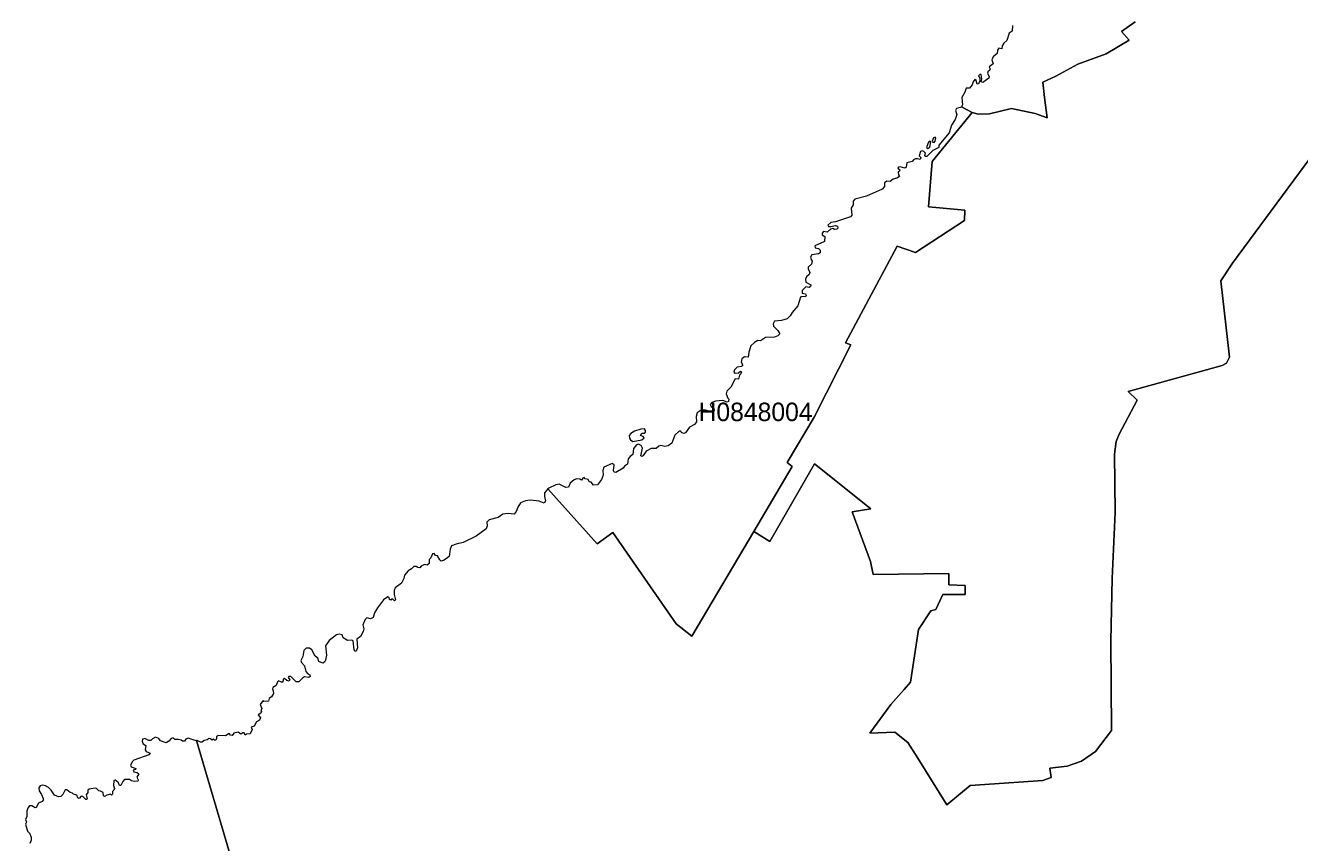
# Model space of a CAD drawing. Extents: x 369010 to 739155, y 6377141 to 6616555.
# Drawn here: x 528664 to 535559, y 6457319 to 6461739 of the extents above; entities that cross this region are included whole.
import ezdxf
from ezdxf.enums import TextEntityAlignment as Align

# ---------------------------------------------------------------- set-up
doc = ezdxf.new("R2010")
doc.units = 0
doc.header["$LTSCALE"] = 40
doc.layers.add('1', color=7, linetype='Continuous', lineweight=13)
doc.layers.add('2', color=7, linetype='Continuous')

msp = doc.modelspace()

# ---------------------------------------------------------------- linework, layer by layer
at = {"layer": '1'}
for points in [[(534669.12, 6461759.38), (534596.46, 6461706.91), (534637.34, 6461660.07), (534512.38, 6461585.93), (534359.62, 6461530.48), (534241.12, 6461463.79), (534170.78, 6461431.68), (534179.39, 6461348.43), (534192.79, 6461239.69), (534127.75, 6461263.03), (534001.31, 6461290.5), (533881.32, 6461261.54), (533819.25, 6461258.89), (533786.81, 6461268.16), (533570.33, 6461002.19), (533551.47, 6460757.25), (533747.26, 6460739.71), (533746.6, 6460683.43), (533481.79, 6460511.48), (533381.99, 6460545.24), (533102.45, 6460021.91), (533130.92, 6460011.49), (532933.47, 6459619.41), (532785.68, 6459374.3), (532813.98, 6459353.11), (532605.61, 6459001.09), (532692, 6458947.3), (532934.47, 6459367.68), (533239.33, 6459124.55), (533137.38, 6459107.17), (533237.34, 6458838.89), (533251.9, 6458768.22), (533660.7, 6458773.35), (533660.7, 6458713.61), (533750.57, 6458709.8), (533748.91, 6458660.15), (533628.26, 6458660.31), (533590.69, 6458579.55), (533564.21, 6458572.93), (533498.01, 6458471.47), (533454.32, 6458186.48), (533419.73, 6458145.76), (533346.74, 6458064.83), (533233.53, 6457910.25), (533368.42, 6457916.37), (533440.08, 6457859.27), (533494.37, 6457774.87), (533650.44, 6457522.47), (533777.21, 6457626.91), (534170.45, 6457655.04), (534214.97, 6457669.61), (534208.19, 6457720.25), (534300.87, 6457732.33), (534378.82, 6457759.14), (534454.46, 6457810.45), (534542.17, 6457924.98)], [(534005.78, 6461739.02), (534003.62, 6461707.57), (533987.07, 6461696.81), (533975.98, 6461658.25), (533958.28, 6461644.02), (533950.33, 6461629.45), (533948.01, 6461613.4), (533932.13, 6461616.05), (533924.18, 6461604.96), (533923.19, 6461586.42), (533901.84, 6461569.87), (533894.89, 6461553.49), (533900.51, 6461532.14), (533879.66, 6461514.93), (533885.45, 6461503.84), (533880.99, 6461495.73), (533874.37, 6461491.76), (533870.89, 6461481.49), (533879.66, 6461461.96), (533877.01, 6461453.19), (533845.57, 6461429.69), (533836.63, 6461433.17), (533839.77, 6461448.72), (533836.3, 6461473.05), (533830.01, 6461474.54), (533821.57, 6461466.93), (533829.51, 6461454.52), (533828.69, 6461439.79), (533822.07, 6461423.4), (533814.95, 6461422.08), (533808.66, 6461442.1), (533801.21, 6461446.9), (533792.28, 6461433.99), (533788.3, 6461418.11), (533772.75, 6461400.4), (533755.86, 6461399.07), (533747.92, 6461377.72), (533731.04, 6461350.08), (533734.51, 6461310.2), (533730.21, 6461298.61), (533786.81, 6461268.16), (533819.25, 6461258.89), (533881.32, 6461261.54), (534001.31, 6461290.5), (534127.75, 6461263.03), (534192.79, 6461239.69), (534179.39, 6461348.43), (534170.78, 6461431.68), (534241.12, 6461463.79), (534359.62, 6461530.48), (534512.38, 6461585.93), (534637.34, 6461660.07), (534596.46, 6461706.91), (534669.12, 6461759.38)], [(531681.44, 6459290.22), (531673.49, 6459279.13), (531664.22, 6459284.76), (531648.67, 6459285.75), (531633.94, 6459280.46), (531612.75, 6459262.58), (531602.49, 6459241.4), (531589.09, 6459240.07), (531552.67, 6459256.46), (531534.97, 6459254.14), (531496.9, 6459236.43), (531491.93, 6459231.3), (531757.57, 6458935.05), (531842.31, 6458995.29), (532186.22, 6458500.93), (532270.8, 6458435.39), (532605.61, 6459001.09), (532813.98, 6459353.11), (532785.68, 6459374.3), (532933.47, 6459619.41), (533130.92, 6460011.49), (533102.45, 6460021.91), (533381.99, 6460545.24), (533481.79, 6460511.48), (533746.6, 6460683.43), (533747.26, 6460739.71), (533551.47, 6460757.25), (533570.33, 6461002.19), (533786.81, 6461268.16), (533730.21, 6461298.61)], [(533730.21, 6461298.61), (533729.71, 6461297.29), (533702.24, 6461289.34), (533697.77, 6461278.26), (533705.22, 6461256.41), (533696.45, 6461230.76), (533675.93, 6461200.14), (533663.51, 6461158.76), (533608.07, 6461090.9), (533608.07, 6461078.82), (533575.63, 6461062.44), (533541.87, 6461030), (533533.43, 6461029.17), (533531.28, 6461035.79), (533534.42, 6461047.87), (533526.81, 6461057.97), (533516.55, 6461061.11), (533508.6, 6461056.31), (533501.48, 6461033.14), (533509.43, 6461023.88), (533505.46, 6461014.11), (533494.37, 6461018.08), (533480.13, 6461018.08), (533469.54, 6461012.29), (533462.92, 6461003.85), (533434.46, 6460996.4), (533431.31, 6460971.91), (533422.87, 6460966.61), (533397.22, 6460974.56), (533389.27, 6460972.73), (533386.13, 6460966.61), (533396.22, 6460957.67), (533394.07, 6460950.56), (533386.96, 6460947.08), (533388.78, 6460931.03), (533393.58, 6460921.26), (533380.83, 6460912.49), (533359.48, 6460908.02), (533344.42, 6460894.62), (533325.72, 6460896.44), (533313.31, 6460887.5), (533312.48, 6460867.64), (533301.39, 6460853.74), (533216.16, 6460815.18), (533153.1, 6460799.62), (533143.66, 6460788.53), (533143.33, 6460769), (533132.25, 6460750.3), (533135.72, 6460712.56), (533129.1, 6460703.29), (533047.84, 6460677.48), (533023.34, 6460672.68), (533006.63, 6460657.95), (533010.6, 6460651.82), (533022.52, 6460650.5), (533048.33, 6460656.29), (533058.93, 6460652.65), (533061.08, 6460641.56), (533054.46, 6460636.76), (533042.05, 6460635.44), (533032.78, 6460641.23), (533021.69, 6460637.59), (533002.99, 6460620.71), (532983.46, 6460623.85), (532975.51, 6460615.41), (532975.51, 6460606.14), (532991.07, 6460597.21), (532987.93, 6460570.56), (532936.45, 6460547.06), (532937.28, 6460536.8), (532956.31, 6460531.5), (532965.75, 6460523.06), (532964.76, 6460509.65), (532955.98, 6460503.03), (532920.07, 6460498.57), (532913.28, 6460486.15), (532916.43, 6460472.42), (532921.72, 6460464.47), (532918.25, 6460448.42), (532900.04, 6460431.21), (532899.55, 6460423.1), (532908.81, 6460403.24), (532904.84, 6460391.15), (532890.28, 6460378.74), (532885.31, 6460366.33), (532887.96, 6460349.45), (532914.28, 6460334.88), (532912.95, 6460326.77), (532904.84, 6460321.97), (532886.64, 6460325.45), (532868.1, 6460305.59), (532867.11, 6460290.36), (532885.31, 6460287.38), (532889.78, 6460279.27), (532885.81, 6460270.5), (532865.78, 6460273.48), (532858.34, 6460269.51), (532844.1, 6460222.01), (532812.99, 6460185.6), (532803.22, 6460167.89)], [(535736.95, 6461185.41), (535196.41, 6460452.22), (535133.52, 6460356.89), (535180.19, 6459943.8), (535164.14, 6459912.35), (535140.47, 6459899.94), (534631.05, 6459758.43), (534679.71, 6459712.26), (534583.88, 6459528.05), (534567.33, 6459488.99), (534557.4, 6459418.82), (534561.21, 6459103.86), (534544.66, 6458746.71), (534537.21, 6458410.24), (534542.17, 6457924.98), (534454.46, 6457810.45), (534378.82, 6457759.14), (534300.87, 6457732.33), (534208.19, 6457720.25), (534214.97, 6457669.61), (534170.45, 6457655.04), (533777.21, 6457626.91), (533650.44, 6457522.47), (533494.37, 6457774.87), (533440.08, 6457859.27), (533368.42, 6457916.37), (533233.53, 6457910.25), (533346.74, 6458064.83), (533419.73, 6458145.76), (533454.32, 6458186.48), (533498.01, 6458471.47), (533564.21, 6458572.93), (533590.69, 6458579.55), (533628.26, 6458660.31), (533748.91, 6458660.15), (533750.57, 6458709.8), (533660.7, 6458713.61), (533660.7, 6458773.35), (533251.9, 6458768.22), (533237.34, 6458838.89), (533137.38, 6459107.17), (533239.33, 6459124.55), (532934.47, 6459367.68), (532692, 6458947.3), (532605.61, 6459001.09), (532270.8, 6458435.39), (532186.22, 6458500.93), (531842.31, 6458995.29), (531757.57, 6458935.05), (531491.93, 6459231.3), (531472.9, 6459211.11), (531472.41, 6459190.75), (531478.69, 6459167.25), (531470.58, 6459153.85), (531444.44, 6459164.93), (531395.61, 6459169.9), (531370.29, 6459168.08), (531343.15, 6459156.49), (531329.08, 6459133.49), (531320.64, 6459108.66), (531309.55, 6459095.26), (531277.44, 6459097.91), (531248.15, 6459094.43), (531222.49, 6459077.55), (531174.5, 6459064.64), (531160.26, 6459051.73), (531162.09, 6459032.7), (531157.29, 6459014.99), (531104.32, 6458976.26), (531033.82, 6458941.17), (530995.26, 6458933.23), (530969.44, 6458922.97), (530961.83, 6458906.09), (530957.52, 6458865.7), (530929.55, 6458846.17), (530914.82, 6458841.37), (530906.38, 6458848.49), (530894.47, 6458870.17), (530884.2, 6458872.32), (530876.59, 6458883.08), (530866.99, 6458881.26), (530858.88, 6458858.26), (530849.12, 6458849.32), (530848.29, 6458827.64), (530839.02, 6458820.02), (530823.46, 6458822.18), (530806.09, 6458813.4), (530799.47, 6458803.97), (530788.38, 6458806.29), (530779.44, 6458812.08), (530765.7, 6458812.41), (530752.79, 6458798.67)], [(534542.17, 6457924.98), (534537.21, 6458410.24), (534544.66, 6458746.71), (534561.21, 6459103.86), (534557.4, 6459418.82), (534567.33, 6459488.99), (534583.88, 6459528.05), (534679.71, 6459712.26), (534631.05, 6459758.43), (535140.47, 6459899.94), (535164.14, 6459912.35), (535180.19, 6459943.8), (535133.52, 6460356.89), (535196.41, 6460452.22), (535736.95, 6461185.41)], [(532803.22, 6460167.89), (532786.34, 6460151.01), (532756.22, 6460143.39), (532717.16, 6460139.42), (532710.54, 6460125.19), (532713.19, 6460111.45), (532736.19, 6460088.78), (532745.96, 6460071.07), (532736.19, 6460059.15), (532717.49, 6460052.86), (532669.66, 6460050.22), (532642.02, 6460032.84), (532627.95, 6460034.33), (532610.58, 6460024.56), (532590.55, 6460005.86), (532579.46, 6459971.6), (532575.99, 6459944.62), (532555.96, 6459946.78), (532541.4, 6459934.86), (532536.93, 6459917.48), (532546.2, 6459901.43), (532539.58, 6459893.15), (532515.58, 6459890.01), (532501.34, 6459876.6), (532498.7, 6459863.36), (532505.32, 6459857.57), (532522.69, 6459860.22), (532534.61, 6459868.16), (532539.08, 6459865.18), (532536.43, 6459853.93), (532528.49, 6459846.98), (532523.19, 6459824.63), (532505.32, 6459827.45), (532480.99, 6459781.27), (532459.64, 6459761.25), (532456.99, 6459746.52), (532464.6, 6459722.52), (532470.73, 6459717.22), (532469.4, 6459704.31), (532461.79, 6459700.84), (532437.96, 6459710.1), (532397.9, 6459707.13), (532378.04, 6459699.02), (532370.43, 6459687.6), (532375.73, 6459677.34), (532389.46, 6459667.57), (532390.79, 6459653.34), (532384.66, 6459647.54), (532345.11, 6459657.81), (532320.28, 6459657.31), (532299.93, 6459644.07), (532294.46, 6459624.04), (532296.28, 6459593.76), (532285.2, 6459580.02), (532258.55, 6459564.96), (532236.87, 6459534.34), (532225.28, 6459531.2), (532215.52, 6459537.48), (532211.88, 6459544.93), (532201.29, 6459544.1), (532178.28, 6459521.93), (532161.73, 6459479.72), (532141.87, 6459464.17), (532123.66, 6459460.69), (532102.31, 6459465.99), (532092.05, 6459463.34), (532078.32, 6459449.93), (532050.35, 6459449.93), (532024.2, 6459435.86), (532007.81, 6459412.69), (532001.03, 6459407.89), (531994.41, 6459411.37), (532003.34, 6459452.58), (531997.05, 6459465.99), (531982.82, 6459474.43), (531970.41, 6459470.79), (531954.85, 6459450.43), (531951.87, 6459418.49), (531936.81, 6459407.89), (531926.55, 6459393.66), (531922.08, 6459366.02), (531906.03, 6459354.93), (531899.41, 6459344.34), (531859.85, 6459320.34), (531850.58, 6459322.16), (531846.11, 6459331.43), (531850.58, 6459362.05), (531839, 6459368.67), (531794.64, 6459349.14), (531788.85, 6459331.93), (531789.84, 6459305.28), (531782.23, 6459281.78), (531760.88, 6459254.64), (531738.37, 6459251.49), (531725.46, 6459268.87), (531714.7, 6459269.37), (531709.41, 6459282.11), (531693.52, 6459287.08), (531688.55, 6459294.19), (531681.44, 6459290.22)], [(530752.79, 6458798.67), (530735.09, 6458788.41), (530716.05, 6458765.9), (530711.09, 6458747.2), (530699.5, 6458722.38), (530664.42, 6458696.23), (530658.79, 6458682.82), (530660.11, 6458659.82), (530666.73, 6458632.18), (530661.44, 6458626.05), (530650.35, 6458636.15), (530644.89, 6458635.82), (530640.91, 6458629.53), (530634.29, 6458632.67), (530633.47, 6458643.76), (530625.36, 6458647.24), (530601.85, 6458632.18), (530568.59, 6458587.82), (530552.7, 6458561.18), (530545.91, 6458536.68), (530532.18, 6458528.41), (530512.65, 6458534.53), (530502.88, 6458524.77), (530489.97, 6458496.8), (530496.26, 6458475.45), (530492.29, 6458459.89), (530477.23, 6458433.74), (530458.03, 6458418.18), (530460.35, 6458372.01), (530454.89, 6458354.3), (530448.27, 6458353.8), (530442.47, 6458361.41), (530438.17, 6458410.24), (530431.05, 6458414.21), (530407.06, 6458412.06), (530383.55, 6458425.3), (530378.09, 6458443.01), (530361.71, 6458445.82), (530348.47, 6458442.18), (530307.59, 6458411.06), (530288.06, 6458383.09), (530293.36, 6458332.62), (530287.56, 6458305.47), (530282.27, 6458293.89), (530273.33, 6458288.09), (530251.15, 6458298.36), (530245.86, 6458315.24), (530232.12, 6458327.65), (530214.74, 6458361.41), (530201.5, 6458370.68), (530183.79, 6458369.36), (530171.71, 6458357.44), (530165.09, 6458324.51), (530154, 6458304.15), (530158.47, 6458292.07), (530174.36, 6458273.86), (530181.14, 6458243.24), (530191.74, 6458230.83), (530204.15, 6458226.36), (530204.98, 6458217.59), (530197.53, 6458211.3), (530174.36, 6458215.27), (530162.94, 6458208.65), (530143.74, 6458187.8), (530128.68, 6458187.3), (530100.71, 6458216.27), (530090.45, 6458216.6), (530086.48, 6458211.3), (530095.41, 6458198.39), (530091.44, 6458191.77), (530079.36, 6458194.42), (530066.61, 6458205.18), (530059, 6458202.86), (530057.18, 6458186.97), (530049.24, 6458185.98), (530033.68, 6458193.1), (530028.88, 6458187.8), (530021.76, 6458168.27), (530003.06, 6458157.18), (530000.41, 6458149.24), (530005.71, 6458139.8), (530006.21, 6458124.25), (529995.45, 6458106.54), (529984.03, 6458098.59), (529980.39, 6458083.86), (529954.73, 6458081.21), (529948.94, 6458084.36), (529933.88, 6458065.66), (529943.15, 6458043.98), (529938.68, 6458031.89), (529942.32, 6458024.94), (529937.85, 6458017.83), (529923.12, 6458008.89), (529936.03, 6457993.83), (529930.74, 6457980.42), (529914.35, 6457971.98), (529901.44, 6457948.98), (529885.88, 6457942.69), (529891.68, 6457929.45), (529879.6, 6457905.95)], [(529776.16, 6457239.3), (529590.13, 6457870.03), (529587.48, 6457869.04), (529544.95, 6457883.27), (529532.04, 6457878.31), (529524.59, 6457866.89), (529514.82, 6457866.89), (529507.71, 6457873.01), (529490.33, 6457876.16), (529472.12, 6457875.33), (529463.68, 6457885.09), (529453.09, 6457881.95), (529440.68, 6457866.89), (529425.12, 6457857.95), (529395.83, 6457869.04), (529386.06, 6457881.45), (529368.68, 6457887.74), (529352.3, 6457880.13), (529342.53, 6457870.36), (529332.27, 6457870.86), (529309.6, 6457880.62), (529298.51, 6457877.98), (529296.36, 6457865.56), (529300.83, 6457851.66), (529315.06, 6457844.21), (529311.42, 6457819.39), (529318.04, 6457811.77), (529338.56, 6457801.51), (529332.27, 6457792.24), (529251.01, 6457763.45), (529243.07, 6457757.16), (529233.3, 6457737.63), (529237.27, 6457727.86), (529261.77, 6457719.42), (529260.44, 6457712.8), (529246.71, 6457710.49), (529250.18, 6457700.72), (529268.89, 6457696.75), (529278.15, 6457690.13), (529266.24, 6457672.75), (529275.01, 6457658.52), (529272.86, 6457650.24), (529254.16, 6457649.25)], [(529879.6, 6457905.95), (529861.39, 6457905.45), (529853.45, 6457899.66), (529848.65, 6457912.57), (529841.53, 6457912.57), (529829.12, 6457904.95), (529815.71, 6457915.71), (529791.71, 6457909.92), (529783.27, 6457897.01), (529774.5, 6457899.16), (529766.06, 6457907.6), (529746.86, 6457895.68), (529707.8, 6457897.51), (529697.71, 6457890.39), (529698.53, 6457880.62), (529695.06, 6457872.51), (529685.62, 6457872.51), (529681.65, 6457880.13), (529674.04, 6457872.18), (529665.76, 6457880.13), (529658.65, 6457880.95), (529647.89, 6457874.33), (529632, 6457871.19), (529619.92, 6457861.43), (529612.47, 6457861.43), (529593.27, 6457871.19), (529590.13, 6457870.03), (529776.16, 6457239.3)], [(529254.16, 6457649.25), (529237.77, 6457653.22), (529227.51, 6457659.51), (529200.53, 6457660.01), (529191.43, 6457648.92), (529180.51, 6457626.58), (529173.72, 6457627.4), (529168.09, 6457641.64), (529155.85, 6457652.89), (529149.72, 6457656.37), (529142.94, 6457653.55), (529139.96, 6457626.24), (529146.08, 6457610.69), (529143.27, 6457602.58), (529135.32, 6457593.97), (529135.32, 6457579.57), (529129.2, 6457574.28), (529123.74, 6457579.57), (529104.21, 6457575.1), (529091.8, 6457568.32), (529087.49, 6457571.79), (529084.18, 6457589.34), (529071.11, 6457597.12), (529060.85, 6457598.94), (529048.43, 6457611.18), (529041.32, 6457612.34), (529008.88, 6457607.71), (529002.75, 6457601.09), (529001.6, 6457588.84), (528992.82, 6457577.25), (528999.11, 6457555.57), (528996.3, 6457552.1), (528991.34, 6457551.44), (528975.12, 6457567.66), (528966.51, 6457569.31), (528954.26, 6457556.73), (528946.98, 6457560.04), (528941.68, 6457574.28), (528923.81, 6457580.07), (528919.34, 6457585.53), (528905.94, 6457588.84), (528887.56, 6457604.56), (528879.95, 6457602.91), (528865.88, 6457577.92), (528854.96, 6457568.48), (528842.38, 6457566.66), (528821.86, 6457574.28), (528803.16, 6457602.74), (528788.59, 6457616.81), (528773.04, 6457625.42), (528758.31, 6457628.56), (528744.07, 6457624.59), (528736.62, 6457613.83), (528738.28, 6457597.78), (528750.86, 6457578.25), (528760.13, 6457557.56), (528760.13, 6457548.62), (528754, 6457540.84), (528734.14, 6457531.41), (528722.23, 6457508.9), (528717.43, 6457505.92), (528698.56, 6457516.35), (528686.48, 6457517.01), (528678.86, 6457508.24), (528672.08, 6457490.53), (528671.25, 6457459.42), (528664.46, 6457442.37), (528670.42, 6457428.8), (528665.29, 6457417.38), (528675.39, 6457380.8), (528686.15, 6457369.22), (528694.59, 6457348.03), (528694.42, 6457331.81), (528688.13, 6457313.28)]]:
    msp.add_lwpolyline(points, dxfattribs=at)
for points in [[(533560.07, 6461113.08), (533551.3, 6461107.79), (533542.86, 6461083.79), (533543.19, 6461074.85), (533547.66, 6461073.2), (533557.92, 6461080.31), (533563.71, 6461109.11)], [(533587.71, 6461134.43), (533578.28, 6461130.79), (533571.66, 6461112.25), (533575.63, 6461106.79), (533582.75, 6461106.46), (533588.04, 6461113.58), (533591.19, 6461129.47)], [(532013.93, 6459556.19), (531994.9, 6459554.37), (531959.81, 6459543.61), (531940.78, 6459530.86), (531931.84, 6459521.43), (531932.67, 6459506.87), (531938.13, 6459496.6), (531951.37, 6459488.66), (532000.69, 6459497.1), (532011.78, 6459507.2), (532007.31, 6459514.81), (531993.58, 6459521.43), (531999.37, 6459533.02), (532012.11, 6459533.02), (532019.23, 6459537.82), (532020.55, 6459548.08)]]:
    msp.add_lwpolyline(points, close=True, dxfattribs=at)

# ---------------------------------------------------------------- texts
at = {"layer": '2'}
msp.add_text('H0848004', height=100, dxfattribs=at).set_placement((532615.48, 6459598.44), align=Align.CENTER)

doc.saveas('drawing.dxf')
